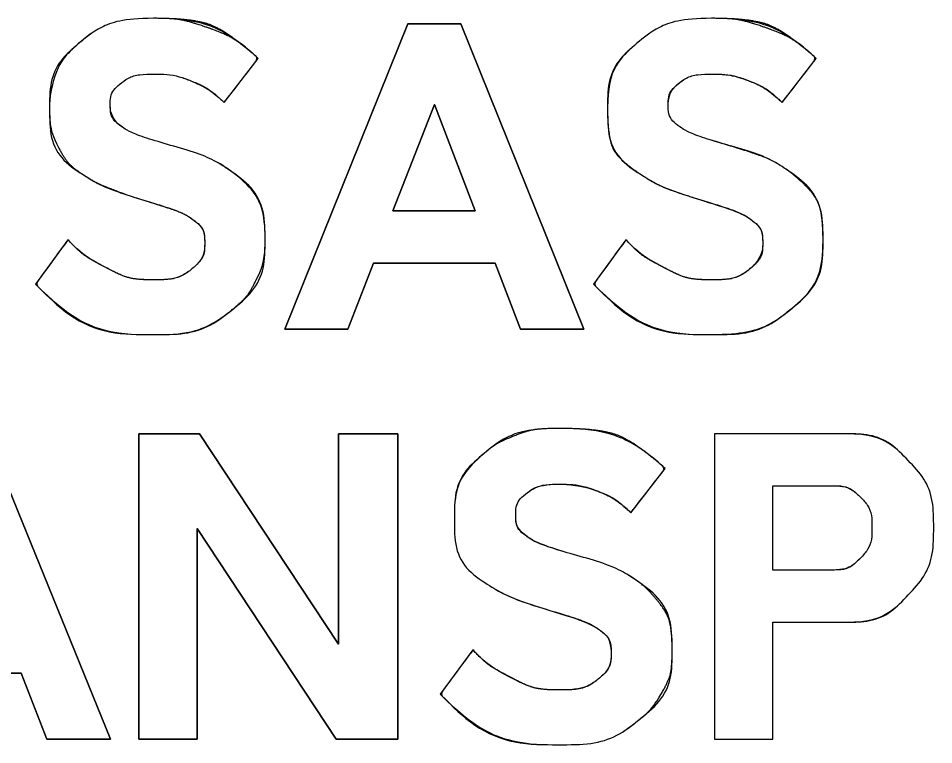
# Model space of a CAD drawing. Extents: x -819161 to 80911, y -6604 to 768454.
# Drawn here: x 79710.79 to 79721.79, y -3936.79 to -3928.07 of the extents above; entities that cross this region are included whole.
import ezdxf

# ---------------------------------------------------------------- set-up
doc = ezdxf.new("R2010")
doc.units = 0
doc.layers.add('R_Draft', color=7, linetype='Continuous')

msp = doc.modelspace()

# ---------------------------------------------------------------- linework, layer by layer
at = {"layer": 'R_Draft'}
for p, q in [((79713.261, -3929.082), (79713.67, -3928.552)), ((79719.965, -3929.082), (79720.374, -3928.552)), ((79711.384, -3930.73), (79710.994, -3931.263)), ((79718.088, -3930.73), (79717.698, -3931.263)), ((79712.966, -3933.061), (79712.234, -3933.061)), ((79712.234, -3933.061), (79712.234, -3936.729)), ((79714.635, -3935.588), (79712.966, -3933.061)), ((79715.347, -3933.061), (79714.635, -3933.061)), ((79714.635, -3933.061), (79714.635, -3935.588)), ((79718.147, -3934.008), (79718.56, -3933.477)), ((79716.25, -3935.655), (79715.856, -3936.188)), ((79712.234, -3936.729), (79712.937, -3936.729))]:
    msp.add_line(p, q, dxfattribs=at)
for points in [[(79715.467, -3928.136), (79716.103, -3928.136), (79717.58, -3931.804), (79716.822, -3931.804), (79716.516, -3931.01), (79715.054, -3931.01), (79714.748, -3931.804), (79713.99, -3931.804), (79715.467, -3928.136)], [(79713.99, -3931.804), (79714.748, -3931.804), (79715.054, -3931.01), (79716.516, -3931.01), (79716.822, -3931.804), (79717.58, -3931.804), (79716.103, -3928.136), (79715.467, -3928.136), (79713.99, -3931.804)], [(79713.99, -3931.804), (79714.748, -3931.804), (79715.054, -3931.01), (79716.516, -3931.01), (79716.822, -3931.804), (79717.58, -3931.804), (79716.103, -3928.136), (79715.467, -3928.136), (79713.99, -3931.804)], [(79715.787, -3929.106), (79715.289, -3930.384), (79716.278, -3930.384), (79715.787, -3929.106)], [(79716.278, -3930.384), (79715.289, -3930.384), (79715.787, -3929.106), (79716.278, -3930.384)], [(79716.278, -3930.384), (79715.289, -3930.384), (79715.787, -3929.106), (79716.278, -3930.384)], [(79709.761, -3933.061), (79710.403, -3933.061), (79711.896, -3936.729), (79711.13, -3936.729), (79710.821, -3935.935), (79709.343, -3935.935), (79709.034, -3936.729), (79708.268, -3936.729), (79709.761, -3933.061)], [(79710.821, -3935.935), (79711.13, -3936.729), (79711.896, -3936.729), (79710.403, -3933.061), (79709.761, -3933.061), (79708.268, -3936.729), (79709.034, -3936.729), (79709.343, -3935.935), (79710.821, -3935.935)], [(79710.821, -3935.935), (79711.13, -3936.729), (79711.896, -3936.729), (79710.403, -3933.061), (79709.761, -3933.061), (79708.268, -3936.729), (79709.034, -3936.729), (79709.343, -3935.935), (79710.821, -3935.935)], [(79712.234, -3933.061), (79712.966, -3933.061), (79714.635, -3935.588), (79714.635, -3933.061), (79715.347, -3933.061), (79715.347, -3936.729), (79714.605, -3936.729), (79712.937, -3934.199), (79712.937, -3936.729), (79712.234, -3936.729), (79712.234, -3933.061)], [(79712.234, -3936.729), (79712.937, -3936.729), (79712.937, -3934.199), (79714.605, -3936.729), (79715.347, -3936.729), (79715.347, -3933.061), (79714.635, -3933.061), (79714.635, -3935.588), (79712.966, -3933.061), (79712.234, -3933.061), (79712.234, -3936.729)], [(79714.605, -3936.729), (79715.347, -3936.729), (79715.347, -3933.061)], [(79720.725, -3933.061), (79719.152, -3933.061), (79719.152, -3936.729), (79719.854, -3936.729), (79719.854, -3935.322), (79720.725, -3935.322)], [(79720.725, -3933.061), (79719.152, -3933.061), (79719.152, -3936.729), (79719.854, -3936.729), (79719.854, -3935.322), (79720.725, -3935.322)], [(79720.572, -3934.696), (79719.854, -3934.696), (79719.854, -3933.684), (79720.572, -3933.684)], [(79720.572, -3934.696), (79719.854, -3934.696), (79719.854, -3933.684), (79720.572, -3933.684)], [(79712.937, -3936.729), (79712.937, -3934.199), (79714.605, -3936.729)]]:
    msp.add_lwpolyline(points, dxfattribs=at)
for points, degree in [([(79712.411, -3928.071), (79712.888, -3928.071), (79713.307, -3928.231), (79713.67, -3928.552), (79713.67, -3928.552), (79713.261, -3929.082), (79713.261, -3929.082), (79713.136, -3928.964), (79713.002, -3928.877), (79712.861, -3928.822), (79712.72, -3928.768), (79712.573, -3928.741), (79712.419, -3928.741), (79712.242, -3928.741), (79712.104, -3928.782), (79712.002, -3928.865), (79711.929, -3928.929), (79711.892, -3929.011), (79711.892, -3929.111), (79711.892, -3929.22), (79711.939, -3929.308), (79712.034, -3929.375), (79712.107, -3929.428), (79712.286, -3929.498), (79712.57, -3929.584), (79712.905, -3929.677), (79713.155, -3929.779), (79713.319, -3929.89), (79713.607, -3930.095), (79713.752, -3930.38), (79713.752, -3930.746), (79713.752, -3931.08), (79713.617, -3931.358), (79713.347, -3931.579), (79713.104, -3931.772), (79712.794, -3931.869), (79712.419, -3931.869), (79711.87, -3931.869), (79711.395, -3931.667), (79710.994, -3931.263), (79710.994, -3931.263), (79711.384, -3930.73), (79711.384, -3930.73), (79711.5, -3930.856), (79711.648, -3930.966), (79711.829, -3931.059), (79712.017, -3931.161), (79712.213, -3931.212), (79712.419, -3931.212), (79712.611, -3931.212), (79712.763, -3931.168), (79712.876, -3931.08), (79712.977, -3930.992), (79713.027, -3930.889), (79713.027, -3930.772), (79713.027, -3930.651), (79712.976, -3930.554), (79712.873, -3930.479), (79712.798, -3930.424), (79712.623, -3930.355), (79712.349, -3930.272), (79711.998, -3930.164), (79711.751, -3930.065), (79711.608, -3929.975), (79711.311, -3929.787), (79711.163, -3929.515), (79711.163, -3929.158), (79711.163, -3928.833), (79711.281, -3928.571), (79711.516, -3928.371), (79711.752, -3928.171), (79712.05, -3928.071), (79712.411, -3928.071)], 3), ([(79712.411, -3928.071), (79712.05, -3928.071), (79711.752, -3928.171), (79711.516, -3928.371), (79711.281, -3928.571), (79711.163, -3928.833), (79711.163, -3929.158), (79711.163, -3929.515), (79711.311, -3929.787), (79711.608, -3929.975), (79711.751, -3930.065), (79711.998, -3930.164), (79712.349, -3930.272), (79712.623, -3930.355), (79712.798, -3930.424), (79712.873, -3930.479), (79712.976, -3930.554), (79713.027, -3930.651), (79713.027, -3930.772), (79713.027, -3930.889), (79712.977, -3930.992), (79712.876, -3931.08), (79712.763, -3931.168), (79712.611, -3931.212), (79712.419, -3931.212), (79712.213, -3931.212), (79712.017, -3931.161), (79711.829, -3931.059), (79711.648, -3930.966), (79711.5, -3930.856), (79711.384, -3930.73)], 3), ([(79712.411, -3928.071), (79712.05, -3928.071), (79711.752, -3928.171), (79711.516, -3928.371), (79711.346, -3928.516), (79711.237, -3928.693), (79711.19, -3928.903)], 3), ([(79713.67, -3928.552), (79713.307, -3928.231), (79712.888, -3928.071), (79712.411, -3928.071)], 2), ([(79713.021, -3928.169), (79712.829, -3928.104), (79712.626, -3928.071), (79712.411, -3928.071)], 2), ([(79719.115, -3928.071), (79719.592, -3928.071), (79720.011, -3928.231), (79720.374, -3928.552), (79720.374, -3928.552), (79719.965, -3929.082), (79719.965, -3929.082), (79719.84, -3928.964), (79719.707, -3928.877), (79719.565, -3928.822), (79719.424, -3928.768), (79719.277, -3928.741), (79719.123, -3928.741), (79718.946, -3928.741), (79718.808, -3928.782), (79718.706, -3928.865), (79718.633, -3928.929), (79718.596, -3929.011), (79718.596, -3929.111), (79718.596, -3929.22), (79718.643, -3929.308), (79718.738, -3929.375), (79718.811, -3929.428), (79718.99, -3929.498), (79719.274, -3929.584), (79719.61, -3929.677), (79719.859, -3929.779), (79720.023, -3929.89), (79720.311, -3930.095), (79720.456, -3930.38), (79720.456, -3930.746), (79720.456, -3931.08), (79720.321, -3931.358), (79720.051, -3931.579), (79719.808, -3931.772), (79719.498, -3931.869), (79719.123, -3931.869), (79718.574, -3931.869), (79718.099, -3931.667), (79717.698, -3931.263), (79717.698, -3931.263), (79718.088, -3930.73), (79718.088, -3930.73), (79718.204, -3930.856), (79718.352, -3930.966), (79718.533, -3931.059), (79718.721, -3931.161), (79718.917, -3931.212), (79719.123, -3931.212), (79719.315, -3931.212), (79719.467, -3931.168), (79719.58, -3931.08), (79719.681, -3930.992), (79719.731, -3930.889), (79719.731, -3930.772), (79719.731, -3930.651), (79719.68, -3930.554), (79719.578, -3930.479), (79719.502, -3930.424), (79719.327, -3930.355), (79719.053, -3930.272), (79718.702, -3930.164), (79718.455, -3930.065), (79718.312, -3929.975), (79718.015, -3929.787), (79717.867, -3929.515), (79717.867, -3929.158), (79717.867, -3928.833), (79717.985, -3928.571), (79718.22, -3928.371), (79718.456, -3928.171), (79718.755, -3928.071), (79719.115, -3928.071)], 3), ([(79719.115, -3928.071), (79718.755, -3928.071), (79718.456, -3928.171), (79718.22, -3928.371), (79717.985, -3928.571), (79717.867, -3928.833), (79717.867, -3929.158), (79717.867, -3929.515), (79718.015, -3929.787), (79718.312, -3929.975), (79718.455, -3930.065), (79718.702, -3930.164), (79719.053, -3930.272), (79719.327, -3930.355), (79719.502, -3930.424), (79719.578, -3930.479), (79719.68, -3930.554), (79719.731, -3930.651), (79719.731, -3930.772), (79719.731, -3930.889), (79719.681, -3930.992), (79719.58, -3931.08), (79719.467, -3931.168), (79719.315, -3931.212), (79719.123, -3931.212), (79718.917, -3931.212), (79718.721, -3931.161), (79718.533, -3931.059), (79718.352, -3930.966), (79718.204, -3930.856), (79718.088, -3930.73)], 3), ([(79719.115, -3928.071), (79718.755, -3928.071), (79718.456, -3928.171), (79718.22, -3928.371), (79717.985, -3928.571), (79717.867, -3928.833), (79717.867, -3929.158)], 3), ([(79720.374, -3928.552), (79720.011, -3928.231), (79719.592, -3928.071), (79719.115, -3928.071)], 2), ([(79719.725, -3928.169), (79719.533, -3928.104), (79719.33, -3928.071), (79719.115, -3928.071)], 2), ([(79713.67, -3928.552), (79713.47, -3928.376), (79713.254, -3928.248), (79713.021, -3928.169)], 2), ([(79720.374, -3928.552), (79720.175, -3928.376), (79719.958, -3928.248), (79719.725, -3928.169)], 2), ([(79710.994, -3931.263), (79711.395, -3931.667), (79711.87, -3931.869), (79712.419, -3931.869), (79712.794, -3931.869), (79713.104, -3931.772), (79713.347, -3931.579), (79713.617, -3931.358), (79713.752, -3931.08), (79713.752, -3930.746), (79713.752, -3930.38), (79713.607, -3930.095), (79713.319, -3929.89), (79713.155, -3929.779), (79712.905, -3929.677), (79712.57, -3929.584), (79712.286, -3929.498), (79712.107, -3929.428), (79712.034, -3929.375), (79711.939, -3929.308), (79711.892, -3929.22), (79711.892, -3929.111), (79711.892, -3929.011), (79711.929, -3928.929), (79712.002, -3928.865), (79712.104, -3928.782), (79712.242, -3928.741), (79712.419, -3928.741), (79712.573, -3928.741), (79712.72, -3928.768), (79712.861, -3928.822), (79713.002, -3928.877), (79713.136, -3928.964), (79713.261, -3929.082)], 3), ([(79711.919, -3929.242), (79711.901, -3929.202), (79711.892, -3929.158), (79711.892, -3929.111), (79711.892, -3929.011), (79711.929, -3928.929), (79712.002, -3928.865), (79712.104, -3928.782), (79712.242, -3928.741), (79712.419, -3928.741), (79712.573, -3928.741), (79712.72, -3928.768), (79712.861, -3928.822), (79712.895, -3928.835), (79712.928, -3928.85), (79712.961, -3928.867)], 3), ([(79717.698, -3931.263), (79718.099, -3931.667), (79718.574, -3931.869), (79719.123, -3931.869), (79719.498, -3931.869), (79719.808, -3931.772), (79720.051, -3931.579), (79720.321, -3931.358), (79720.456, -3931.08), (79720.456, -3930.746), (79720.456, -3930.38), (79720.311, -3930.095), (79720.023, -3929.89), (79719.859, -3929.779), (79719.61, -3929.677), (79719.274, -3929.584), (79718.99, -3929.498), (79718.811, -3929.428), (79718.738, -3929.375), (79718.643, -3929.308), (79718.596, -3929.22), (79718.596, -3929.111), (79718.596, -3929.011), (79718.633, -3928.929), (79718.706, -3928.865), (79718.808, -3928.782), (79718.946, -3928.741), (79719.123, -3928.741), (79719.277, -3928.741), (79719.424, -3928.768), (79719.565, -3928.822), (79719.707, -3928.877), (79719.84, -3928.964), (79719.965, -3929.082)], 3), ([(79718.668, -3928.903), (79718.68, -3928.89), (79718.692, -3928.877), (79718.706, -3928.865), (79718.808, -3928.782), (79718.946, -3928.741), (79719.123, -3928.741), (79719.277, -3928.741), (79719.424, -3928.768), (79719.565, -3928.822)], 3), ([(79712.961, -3928.867), (79713.065, -3928.92), (79713.165, -3928.992), (79713.261, -3929.082)], 2), ([(79719.565, -3928.822), (79719.569, -3928.824), (79719.572, -3928.825), (79719.575, -3928.826)], 2), ([(79719.575, -3928.826), (79719.713, -3928.881), (79719.842, -3928.966), (79719.965, -3929.082)], 2), ([(79711.19, -3928.903), (79711.172, -3928.983), (79711.163, -3929.068), (79711.163, -3929.158), (79711.163, -3929.332), (79711.198, -3929.487), (79711.269, -3929.621)], 3), ([(79718.601, -3929.048), (79718.611, -3928.993), (79718.633, -3928.945), (79718.668, -3928.903)], 2), ([(79719.465, -3929.641), (79719.405, -3929.622), (79719.341, -3929.603), (79719.274, -3929.584), (79718.99, -3929.498), (79718.811, -3929.428), (79718.738, -3929.375), (79718.643, -3929.308), (79718.596, -3929.22), (79718.596, -3929.111), (79718.596, -3929.089), (79718.598, -3929.068), (79718.601, -3929.048)], 3), ([(79717.867, -3929.158), (79717.867, -3929.515), (79718.015, -3929.787), (79718.312, -3929.975)], 2), ([(79713.319, -3929.89), (79713.319, -3929.89), (79713.319, -3929.89), (79713.319, -3929.89), (79713.155, -3929.779), (79712.905, -3929.677), (79712.57, -3929.584), (79712.286, -3929.498), (79712.107, -3929.428), (79712.034, -3929.375), (79711.98, -3929.337), (79711.942, -3929.293), (79711.919, -3929.242)], 3), ([(79711.269, -3929.621), (79711.344, -3929.761), (79711.456, -3929.879), (79711.608, -3929.975)], 2), ([(79720.023, -3929.89), (79719.891, -3929.801), (79719.706, -3929.718), (79719.465, -3929.641)], 2), ([(79711.608, -3929.975), (79711.696, -3930.031), (79711.825, -3930.09), (79711.993, -3930.153)], 2), ([(79713.643, -3931.219), (79713.716, -3931.077), (79713.752, -3930.919), (79713.752, -3930.746), (79713.752, -3930.38), (79713.607, -3930.095), (79713.319, -3929.89)], 3), ([(79718.312, -3929.975), (79718.455, -3930.065), (79718.702, -3930.164), (79719.053, -3930.272)], 2), ([(79720.095, -3929.945), (79720.072, -3929.926), (79720.048, -3929.908), (79720.023, -3929.89)], 2), ([(79720.456, -3930.746), (79720.456, -3930.412), (79720.335, -3930.145), (79720.095, -3929.945)], 2), ([(79711.993, -3930.153), (79712.097, -3930.191), (79712.215, -3930.231), (79712.349, -3930.272), (79712.371, -3930.279), (79712.393, -3930.286), (79712.414, -3930.292)], 3), ([(79712.414, -3930.292), (79712.651, -3930.366), (79712.804, -3930.429), (79712.873, -3930.479)], 2), ([(79719.053, -3930.272), (79719.074, -3930.279), (79719.094, -3930.285), (79719.114, -3930.291)], 2), ([(79719.114, -3930.291), (79719.353, -3930.366), (79719.508, -3930.428), (79719.578, -3930.479), (79719.578, -3930.48), (79719.578, -3930.48), (79719.579, -3930.48)], 3), ([(79712.873, -3930.479), (79712.976, -3930.554), (79713.027, -3930.651), (79713.027, -3930.772)], 2), ([(79719.579, -3930.48), (79719.68, -3930.554), (79719.731, -3930.652), (79719.731, -3930.772)], 2), ([(79711.829, -3931.059), (79711.648, -3930.966), (79711.5, -3930.856), (79711.384, -3930.73)], 2), ([(79718.53, -3931.057), (79718.35, -3930.965), (79718.203, -3930.856), (79718.088, -3930.73)], 2), ([(79719.18, -3931.868), (79719.53, -3931.859), (79719.82, -3931.762), (79720.051, -3931.579), (79720.321, -3931.358), (79720.456, -3931.08), (79720.456, -3930.746)], 3), ([(79713.027, -3930.772), (79713.027, -3930.889), (79712.977, -3930.992), (79712.876, -3931.08), (79712.763, -3931.168), (79712.611, -3931.212), (79712.419, -3931.212)], 3), ([(79719.731, -3930.772), (79719.731, -3930.836), (79719.716, -3930.897), (79719.685, -3930.953)], 2), ([(79719.685, -3930.953), (79719.66, -3930.998), (79719.625, -3931.04), (79719.58, -3931.08), (79719.467, -3931.168), (79719.315, -3931.212), (79719.123, -3931.212)], 3), ([(79712.419, -3931.212), (79712.213, -3931.212), (79712.017, -3931.161), (79711.829, -3931.059)], 2), ([(79718.533, -3931.059), (79718.532, -3931.058), (79718.531, -3931.058), (79718.53, -3931.057)], 2), ([(79719.123, -3931.212), (79718.917, -3931.212), (79718.721, -3931.161), (79718.533, -3931.059)], 2), ([(79710.994, -3931.263), (79711.395, -3931.667), (79711.87, -3931.869), (79712.419, -3931.869), (79712.794, -3931.869), (79713.104, -3931.772), (79713.347, -3931.579)], 3), ([(79713.347, -3931.579), (79713.477, -3931.472), (79713.576, -3931.352), (79713.643, -3931.219)], 2), ([(79717.698, -3931.263), (79718.099, -3931.667), (79718.574, -3931.869), (79719.123, -3931.869), (79719.142, -3931.869), (79719.161, -3931.868), (79719.18, -3931.868)], 3), ([(79717.288, -3932.996), (79717.77, -3932.996), (79718.194, -3933.156), (79718.56, -3933.477), (79718.56, -3933.477), (79718.147, -3934.008), (79718.147, -3934.008), (79718.02, -3933.889), (79717.886, -3933.802), (79717.743, -3933.747), (79717.6, -3933.693), (79717.451, -3933.666), (79717.296, -3933.666), (79717.117, -3933.666), (79716.977, -3933.707), (79716.875, -3933.79), (79716.8, -3933.854), (79716.763, -3933.936), (79716.763, -3934.036), (79716.763, -3934.145), (79716.811, -3934.233), (79716.907, -3934.3), (79716.981, -3934.353), (79717.162, -3934.423), (79717.449, -3934.509), (79717.788, -3934.602), (79718.04, -3934.704), (79718.205, -3934.815), (79718.497, -3935.02), (79718.643, -3935.305), (79718.643, -3935.671), (79718.643, -3936.005), (79718.507, -3936.283), (79718.234, -3936.504), (79717.988, -3936.697), (79717.675, -3936.794), (79717.296, -3936.794), (79716.741, -3936.794), (79716.261, -3936.592), (79715.856, -3936.188), (79715.856, -3936.188), (79716.25, -3935.655), (79716.25, -3935.655), (79716.367, -3935.781), (79716.517, -3935.891), (79716.7, -3935.984), (79716.889, -3936.086), (79717.088, -3936.137), (79717.296, -3936.137), (79717.49, -3936.137), (79717.644, -3936.093), (79717.758, -3936.005), (79717.86, -3935.917), (79717.911, -3935.814), (79717.911, -3935.697), (79717.911, -3935.576), (79717.859, -3935.479), (79717.755, -3935.404), (79717.679, -3935.349), (79717.502, -3935.28), (79717.225, -3935.197), (79716.87, -3935.089), (79716.62, -3934.99), (79716.476, -3934.9), (79716.176, -3934.712), (79716.026, -3934.44), (79716.026, -3934.083), (79716.026, -3933.758), (79716.145, -3933.496), (79716.384, -3933.296), (79716.622, -3933.096), (79716.924, -3932.996), (79717.288, -3932.996)], 3), ([(79717.288, -3932.996), (79716.924, -3932.996), (79716.622, -3933.096), (79716.384, -3933.296), (79716.145, -3933.496), (79716.026, -3933.758), (79716.026, -3934.083), (79716.026, -3934.44), (79716.176, -3934.712), (79716.476, -3934.9), (79716.62, -3934.99), (79716.87, -3935.089), (79717.225, -3935.197), (79717.502, -3935.28), (79717.679, -3935.349), (79717.755, -3935.404), (79717.859, -3935.479), (79717.911, -3935.576), (79717.911, -3935.697), (79717.911, -3935.814), (79717.86, -3935.917), (79717.758, -3936.005), (79717.644, -3936.093), (79717.49, -3936.137), (79717.296, -3936.137), (79717.088, -3936.137), (79716.889, -3936.086), (79716.7, -3935.984), (79716.517, -3935.891), (79716.367, -3935.781), (79716.25, -3935.655)], 3), ([(79717.288, -3932.996), (79717.074, -3932.996), (79716.882, -3933.03), (79716.712, -3933.099)], 2), ([(79718.56, -3933.477), (79718.194, -3933.156), (79717.77, -3932.996), (79717.288, -3932.996)], 2), ([(79718.56, -3933.477), (79718.194, -3933.156), (79717.77, -3932.996), (79717.288, -3932.996)], 2), ([(79719.152, -3933.061), (79719.152, -3933.061), (79720.725, -3933.061), (79720.725, -3933.061), (79721.023, -3933.061), (79721.275, -3933.168), (79721.479, -3933.381), (79721.683, -3933.595), (79721.785, -3933.863), (79721.785, -3934.186), (79721.785, -3934.508), (79721.683, -3934.778), (79721.479, -3934.996), (79721.275, -3935.213), (79721.023, -3935.322), (79720.725, -3935.322), (79720.725, -3935.322), (79719.854, -3935.322), (79719.854, -3935.322), (79719.854, -3935.322), (79719.854, -3936.729), (79719.854, -3936.729), (79719.854, -3936.729), (79719.152, -3936.729), (79719.152, -3936.729), (79719.152, -3936.729), (79719.152, -3933.061), (79719.152, -3933.061)], 3), ([(79720.725, -3935.322), (79721.023, -3935.322), (79721.275, -3935.213), (79721.479, -3934.996), (79721.683, -3934.778), (79721.785, -3934.508), (79721.785, -3934.186), (79721.785, -3933.863), (79721.683, -3933.595), (79721.479, -3933.381), (79721.275, -3933.168), (79721.023, -3933.061), (79720.725, -3933.061)], 3), ([(79720.725, -3935.322), (79721.023, -3935.322), (79721.275, -3935.213), (79721.479, -3934.996), (79721.683, -3934.778), (79721.785, -3934.508), (79721.785, -3934.186), (79721.785, -3933.863), (79721.683, -3933.595), (79721.479, -3933.381), (79721.275, -3933.168), (79721.023, -3933.061), (79720.725, -3933.061)], 3), ([(79716.712, -3933.099), (79716.592, -3933.148), (79716.482, -3933.213), (79716.384, -3933.296)], 2), ([(79716.384, -3933.296), (79716.145, -3933.496), (79716.026, -3933.758), (79716.026, -3934.083), (79716.026, -3934.44), (79716.176, -3934.712), (79716.476, -3934.9), (79716.62, -3934.99), (79716.87, -3935.089), (79717.225, -3935.197)], 3), ([(79715.856, -3936.188), (79716.261, -3936.592), (79716.741, -3936.794), (79717.296, -3936.794), (79717.675, -3936.794), (79717.988, -3936.697), (79718.234, -3936.504), (79718.507, -3936.283), (79718.643, -3936.005), (79718.643, -3935.671), (79718.643, -3935.305), (79718.497, -3935.02), (79718.205, -3934.815), (79718.04, -3934.704), (79717.788, -3934.602), (79717.449, -3934.509), (79717.162, -3934.423), (79716.981, -3934.353), (79716.907, -3934.3), (79716.811, -3934.233), (79716.763, -3934.145), (79716.763, -3934.036), (79716.763, -3933.936), (79716.8, -3933.854), (79716.875, -3933.79), (79716.977, -3933.707), (79717.117, -3933.666), (79717.296, -3933.666), (79717.451, -3933.666), (79717.6, -3933.693), (79717.743, -3933.747), (79717.886, -3933.802), (79718.02, -3933.889), (79718.147, -3934.008)], 3), ([(79716.9, -3934.295), (79716.809, -3934.228), (79716.763, -3934.142), (79716.763, -3934.036), (79716.763, -3933.936), (79716.8, -3933.854), (79716.875, -3933.79), (79716.977, -3933.707), (79717.117, -3933.666), (79717.296, -3933.666)], 3), ([(79717.296, -3933.666), (79717.366, -3933.666), (79717.436, -3933.672), (79717.504, -3933.683)], 2), ([(79717.504, -3933.683), (79717.585, -3933.696), (79717.665, -3933.718), (79717.743, -3933.747)], 2), ([(79719.854, -3933.684), (79719.854, -3933.684), (79719.854, -3934.696), (79719.854, -3934.696), (79719.854, -3934.696), (79720.572, -3934.696), (79720.572, -3934.696), (79720.703, -3934.696), (79720.814, -3934.648), (79720.906, -3934.552), (79720.998, -3934.456), (79721.044, -3934.334), (79721.044, -3934.185), (79721.044, -3934.036), (79720.998, -3933.915), (79720.906, -3933.822), (79720.814, -3933.73), (79720.703, -3933.684), (79720.572, -3933.684), (79720.572, -3933.684), (79719.854, -3933.684), (79719.854, -3933.684)], 3), ([(79720.572, -3933.684), (79720.703, -3933.684), (79720.814, -3933.73), (79720.906, -3933.822), (79720.998, -3933.915), (79721.044, -3934.036), (79721.044, -3934.185), (79721.044, -3934.334), (79720.998, -3934.456), (79720.906, -3934.552), (79720.814, -3934.648), (79720.703, -3934.696), (79720.572, -3934.696)], 3), ([(79720.572, -3933.684), (79720.703, -3933.684), (79720.814, -3933.73), (79720.906, -3933.822), (79720.998, -3933.915), (79721.044, -3934.036), (79721.044, -3934.185), (79721.044, -3934.334), (79720.998, -3934.456), (79720.906, -3934.552), (79720.814, -3934.648), (79720.703, -3934.696), (79720.572, -3934.696)], 3), ([(79717.743, -3933.747), (79717.886, -3933.802), (79718.02, -3933.889), (79718.147, -3934.008)], 2), ([(79716.907, -3934.3), (79716.904, -3934.298), (79716.902, -3934.297), (79716.9, -3934.295)], 2), ([(79718.386, -3934.972), (79718.334, -3934.915), (79718.274, -3934.863), (79718.205, -3934.815), (79718.04, -3934.704), (79717.788, -3934.602), (79717.449, -3934.509), (79717.162, -3934.423), (79716.981, -3934.353), (79716.907, -3934.3)], 3), ([(79718.643, -3935.671), (79718.643, -3935.391), (79718.557, -3935.158), (79718.386, -3934.972)], 2), ([(79717.225, -3935.197), (79717.281, -3935.214), (79717.332, -3935.23), (79717.379, -3935.245)], 2), ([(79717.379, -3935.245), (79717.518, -3935.291), (79717.623, -3935.331), (79717.693, -3935.367)], 2), ([(79717.693, -3935.367), (79717.718, -3935.38), (79717.739, -3935.393), (79717.755, -3935.404)], 2), ([(79717.755, -3935.404), (79717.845, -3935.468), (79717.896, -3935.55), (79717.908, -3935.648)], 2), ([(79716.7, -3935.984), (79716.517, -3935.891), (79716.367, -3935.781), (79716.25, -3935.655)], 2), ([(79717.911, -3935.697), (79717.911, -3935.814), (79717.86, -3935.917), (79717.758, -3936.005), (79717.644, -3936.093), (79717.49, -3936.137), (79717.296, -3936.137)], 3), ([(79717.908, -3935.648), (79717.91, -3935.664), (79717.911, -3935.68), (79717.911, -3935.697)], 2), ([(79718.508, -3936.191), (79718.598, -3936.037), (79718.643, -3935.863), (79718.643, -3935.671)], 2), ([(79717.296, -3936.137), (79717.088, -3936.137), (79716.889, -3936.086), (79716.7, -3935.984)], 2), ([(79715.856, -3936.188), (79716.261, -3936.592), (79716.741, -3936.794), (79717.296, -3936.794), (79717.675, -3936.794), (79717.988, -3936.697), (79718.234, -3936.504), (79718.35, -3936.41), (79718.441, -3936.306), (79718.508, -3936.191)], 3)]:
    msp.add_open_spline(points, degree=degree, dxfattribs=at)

doc.saveas('drawing.dxf')
